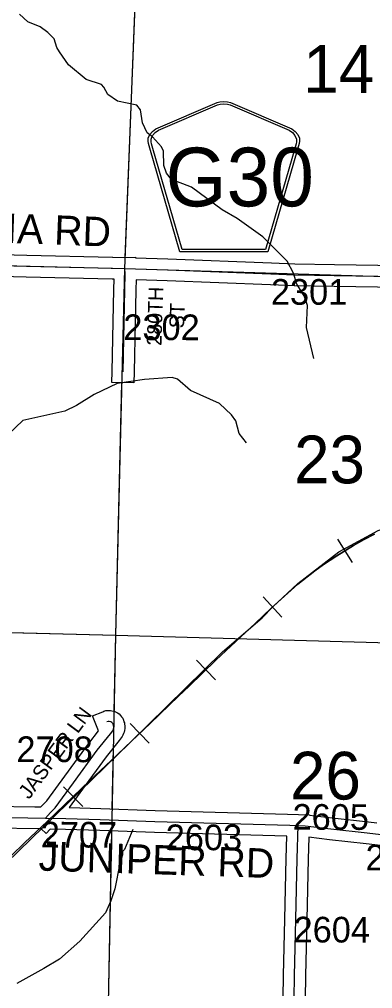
# Model space of a CAD drawing. Extents: x -132.8 to -73.3, y -60 to -26.
# Drawn here: x -112.048 to -111.085, y -43.59 to -40.948 of the extents above; entities that cross this region are included whole.
import ezdxf

# ---------------------------------------------------------------- set-up
doc = ezdxf.new("R2010")
doc.units = 0
for name, color, linetype in [('tdCoHydroRiver', 7, 'Continuous'), ('tdCoRRCL', 7, 'Continuous'), ('tdCoSecRdNmbr', 7, 'Continuous'), ('tdCoSecRdTxt', 7, 'Continuous'), ('tdCoSecRteBand', 7, 'Continuous'), ('tdCoSecRteCL', 7, 'Continuous'), ('tdCoSectLine', 7, 'Continuous'), ('tdCoSectLinePart', 7, 'Continuous'), ('tdCoSectNmbr', 7, 'Continuous'), ('tdCoShieldCoRteHrd', 7, 'Continuous'), ('tdCoSurfAsphalt', 7, 'Continuous'), ('tdCoSurfGravel', 7, 'Continuous')]:
    doc.layers.add(name, color=color, linetype=linetype)

msp = doc.modelspace()

# ---------------------------------------------------------------- linework, layer by layer
at = {"layer": 'tdCoHydroRiver'}
for points in [[(-111.2624, -41.728), (-111.2718, -41.7021), (-111.2915, -41.67), (-111.3002, -41.6398), (-111.3183, -41.6078), (-111.3845, -41.5415), (-111.4542, -41.4908), (-111.4947, -41.4676), (-111.5783, -41.4056), (-111.633, -41.3852), (-111.6468, -41.3675), (-111.6541, -41.3468), (-111.6547, -41.3074), (-111.6607, -41.2962), (-111.6853, -41.2687), (-111.6992, -41.2573), (-111.7127, -41.2302), (-111.7181, -41.1953), (-111.7273, -41.1825), (-111.7807, -41.1716), (-111.807, -41.1536), (-111.8175, -41.1328), (-111.8237, -41.1264), (-111.866, -41.1127), (-111.9138, -41.072), (-111.9382, -41.0367), (-111.9458, -41.0254), (-111.9531, -41.0016), (-111.97, -40.9838), (-111.9917, -40.9691), (-112.0245, -40.9556), (-112.0476, -40.9345)], [(-111.2449, -41.8725), (-111.2648, -41.7884), (-111.2624, -41.728)], [(-111.4291, -42.1029), (-111.4489, -42.0771), (-111.4575, -42.0422), (-111.4697, -42.0261), (-111.5021, -41.9953), (-111.5817, -41.9602), (-111.6172, -41.9293), (-111.6313, -41.9242), (-111.7072, -41.9301), (-111.7816, -41.9409), (-111.8439, -41.9708), (-111.892, -42.0011), (-111.924, -42.0161), (-112.0382, -42.0416), (-112.0787, -42.08)], [(-111.7383, -43.1566), (-111.7618, -43.2113), (-111.7666, -43.2159), (-111.7669, -43.2253), (-111.7738, -43.2488), (-111.7881, -43.3179), (-111.7984, -43.3507), (-111.8135, -43.3835), (-111.8833, -43.4606), (-111.9382, -43.5096), (-111.9815, -43.5354), (-112.0551, -43.5761)]]:
    msp.add_lwpolyline(points, dxfattribs=at)
at = {"layer": 'tdCoRRCL'}
for p, q in [((-111.1807, -42.3655), (-111.1406, -42.4288)), ((-111.3829, -42.5221), (-111.3327, -42.5778)), ((-111.5655, -42.6945), (-111.5136, -42.7487)), ((-111.7461, -42.8671), (-111.6945, -42.9215)), ((-111.9272, -43.0398), (-111.8753, -43.0938))]:
    msp.add_line(p, q, dxfattribs=at)
for points in [[(-111.4939, -42.6726), (-111.3857, -42.5792), (-111.3566, -42.5499), (-111.2886, -42.4855), (-111.1775, -42.4), (-111.0702, -42.3413), (-110.962, -42.3078), (-110.7699, -42.2608), (-109.6268, -42.1202), (-109.0028, -42.0355), (-108.8538, -42.011)], [(-112.0693, -43.2276), (-112.0338, -43.1929), (-111.9717, -43.1333), (-111.9247, -43.0893), (-111.8559, -43.0232), (-111.7981, -42.9683), (-111.7427, -42.9156), (-111.6917, -42.8673), (-111.6146, -42.7929), (-111.5855, -42.7654), (-111.512, -42.6953), (-111.4718, -42.6563), (-111.405, -42.595), (-111.3611, -42.553), (-111.2888, -42.4878), (-111.2428, -42.4511), (-111.219, -42.4339), (-111.1824, -42.4109), (-111.1375, -42.3825), (-111.1082, -42.366), (-111.0796, -42.3518)], [(-111.0796, -42.3518), (-111.1082, -42.366), (-111.1375, -42.3825), (-111.1824, -42.4109), (-111.219, -42.4339), (-111.2428, -42.4511), (-111.2888, -42.4878), (-111.3611, -42.553), (-111.405, -42.595), (-111.4718, -42.6563), (-111.512, -42.6953), (-111.5855, -42.7654), (-111.6146, -42.7929), (-111.6917, -42.8673), (-111.7427, -42.9156), (-111.7981, -42.9683), (-111.8559, -43.0232), (-111.9247, -43.0893), (-111.9717, -43.1333), (-112.0338, -43.1929), (-112.0693, -43.2276)], [(-112.4216, -43.576), (-111.7465, -42.92), (-111.4939, -42.6726)]]:
    msp.add_lwpolyline(points, dxfattribs=at)
at = {"layer": 'tdCoSecRteBand'}
for points in [[(-112.4778, -41.5793), (-112.0276, -41.5909), (-111.7938, -41.5963), (-111.7937, -41.5963), (-111.7935, -41.5963), (-111.7601, -41.5974), (-111.731, -41.5965), (-111.731, -41.5983), (-111.6431, -41.6012), (-111.643, -41.6012), (-111.6429, -41.6012), (-111.3608, -41.6121), (-111.3608, -41.6121), (-111.3607, -41.6121), (-111.297, -41.6148), (-111.1891, -41.6167), (-111.0116, -41.6192)], [(-111.0128, -41.6792), (-111.19, -41.6767), (-111.1901, -41.6767), (-111.1901, -41.6767), (-111.2984, -41.6748), (-111.2988, -41.6748), (-111.2991, -41.6747), (-111.3632, -41.672), (-111.6452, -41.6612), (-111.7299, -41.6584), (-111.7302, -41.6859), (-111.7302, -41.6862), (-111.7302, -41.6864), (-111.7326, -41.7743), (-111.7351, -41.9093), (-111.7357, -41.9393), (-111.7956, -41.9382), (-111.7951, -41.9082), (-111.7926, -41.7731), (-111.7926, -41.7729), (-111.7926, -41.7728), (-111.7902, -41.685), (-111.7898, -41.6564), (-111.7911, -41.6564), (-111.7954, -41.6563), (-112.029, -41.6508), (-112.029, -41.6508), (-112.0291, -41.6508), (-112.4793, -41.6393)], [(-112.1222, -43.0925), (-112.0059, -43.0946), (-111.9893, -43.0949), (-111.9847, -43.09), (-111.9846, -43.0899), (-111.9846, -43.0898), (-111.9735, -43.0781), (-111.9243, -43.0111), (-111.8597, -42.9228), (-111.8593, -42.9223), (-111.859, -42.9218), (-111.8319, -42.8879), (-111.8483, -42.8463), (-111.8204, -42.8353), (-111.8173, -42.8341), (-111.812, -42.832), (-111.7995, -42.832), (-111.7959, -42.8329), (-111.7915, -42.834), (-111.7875, -42.8349), (-111.7839, -42.837), (-111.7807, -42.8388), (-111.7759, -42.8416), (-111.7724, -42.8457), (-111.7696, -42.8492), (-111.7662, -42.8533), (-111.7644, -42.8583), (-111.7629, -42.8626), (-111.7617, -42.8659), (-111.7613, -42.8694), (-111.7608, -42.874), (-111.7604, -42.8776), (-111.7609, -42.8812), (-111.7616, -42.887), (-111.7621, -42.891), (-111.7637, -42.8947), (-111.7657, -42.8994), (-111.7673, -42.9033), (-111.77, -42.9066), (-111.7761, -42.9141), (-111.8117, -42.9587), (-111.8759, -43.0465), (-111.8759, -43.0465), (-111.8759, -43.0465), (-111.9125, -43.0964), (-111.8263, -43.0993), (-111.6781, -43.1043), (-111.3168, -43.1145), (-111.3168, -43.1144), (-111.2869, -43.1155), (-111.257, -43.1163), (-111.257, -43.1165), (-111.2568, -43.1165), (-111.2569, -43.1173), (-111.1956, -43.1247), (-111.0962, -43.1358), (-111.0961, -43.1358), (-111.096, -43.1358), (-111.0732, -43.1385)], [(-111.3292, -43.6151), (-111.328, -43.5543), (-111.328, -43.5542), (-111.328, -43.5542), (-111.3243, -43.4005), (-111.3203, -43.2353), (-111.3203, -43.2352), (-111.3203, -43.2352), (-111.3187, -43.1744), (-111.6798, -43.1643), (-111.6799, -43.1643), (-111.68, -43.1643), (-111.8283, -43.1593), (-111.9219, -43.1561), (-111.9636, -43.1554), (-111.975, -43.1675), (-111.9885, -43.1549), (-112.1234, -43.1524)], [(-110.8322, -43.592), (-110.828, -43.4197), (-110.8243, -43.25), (-110.8334, -43.246), (-110.8252, -43.2275), (-110.8365, -43.2262), (-110.85, -43.2248), (-110.8501, -43.2248), (-110.8502, -43.2247), (-111.0494, -43.2016), (-111.079, -43.1985), (-111.079, -43.1982), (-111.1029, -43.1954), (-111.2024, -43.1843), (-111.2026, -43.1843), (-111.2027, -43.1843), (-111.2587, -43.1775), (-111.2603, -43.2368), (-111.2643, -43.402), (-111.2643, -43.402), (-111.2643, -43.402), (-111.268, -43.5555), (-111.2692, -43.6179)]]:
    msp.add_lwpolyline(points, dxfattribs=at)
at = {"layer": 'tdCoSecRteCL'}
for points in [[(-112.8907, -41.6003), (-112.4786, -41.6093), (-112.0283, -41.6209), (-111.7945, -41.6263), (-111.7601, -41.6274)], [(-111.7651, -41.9087), (-111.7626, -41.7736), (-111.7602, -41.6856), (-111.7597, -41.6422), (-111.7601, -41.6274)], [(-111.7601, -41.6274), (-111.6441, -41.6312), (-111.362, -41.6421), (-111.2979, -41.6448), (-111.1896, -41.6467), (-111.012, -41.6492)], [(-111.9765, -43.1251), (-111.9628, -43.1104), (-111.9504, -43.0973), (-111.9001, -43.0288), (-111.8355, -42.9405), (-111.7995, -42.8954), (-111.7933, -42.8877), (-111.7914, -42.883), (-111.7906, -42.8773), (-111.7911, -42.8727), (-111.7927, -42.8683), (-111.7955, -42.8649), (-111.7988, -42.8631), (-111.8031, -42.862), (-111.8063, -42.862), (-111.8094, -42.8632)], [(-112.5413, -43.112), (-112.1229, -43.1224), (-111.9765, -43.1251)], [(-111.9765, -43.1251), (-111.9212, -43.1261), (-111.8273, -43.1293), (-111.679, -43.1343), (-111.3111, -43.1446), (-111.2879, -43.1455)], [(-111.2992, -43.6173), (-111.298, -43.5549), (-111.2943, -43.4012), (-111.2903, -43.236), (-111.2879, -43.1455)], [(-111.2879, -43.1455), (-111.2686, -43.1461), (-111.1991, -43.1545), (-111.0995, -43.1656), (-111.0461, -43.1718)]]:
    msp.add_lwpolyline(points, dxfattribs=at)
at = {"layer": 'tdCoSectLine'}
for points in [[(-111.7605, -41.6274), (-111.7215, -40.6285)], [(-112.7555, -41.6033), (-111.7605, -41.6274)], [(-111.7854, -42.6266), (-111.7605, -41.6274)], [(-111.7605, -41.6274), (-110.7574, -41.6584)], [(-112.7629, -42.602), (-111.7854, -42.6266)], [(-111.805, -43.6311), (-111.7854, -42.6266)], [(-111.7854, -42.6266), (-110.7782, -42.6545)]]:
    msp.add_lwpolyline(points, dxfattribs=at)
at = {"layer": 'tdCoSectLinePart'}
for points in [[(-111.7593, -41.5976), (-111.7227, -40.6586)], [(-111.7854, -42.6266), (-111.7683, -41.9387)], [(-112.5017, -42.6085), (-111.7854, -42.6266)], [(-111.7895, -42.8348), (-111.7854, -42.6266)], [(-111.7854, -42.6266), (-110.7782, -42.6545)], [(-111.7946, -43.1), (-111.7914, -42.9328)], [(-111.805, -43.6311), (-111.7958, -43.1604)]]:
    msp.add_lwpolyline(points, dxfattribs=at)
at = {"layer": 'tdCoShieldCoRteHrd'}
for points in [[(-111.6104, -41.5823), (-111.6923, -41.2994), (-111.6962, -41.2863), (-111.6969, -41.2804), (-111.6969, -41.2726), (-111.6927, -41.2623), (-111.6854, -41.2538), (-111.6759, -41.2471), (-111.5086, -41.1747), (-111.5011, -41.1731), (-111.4906, -41.1722), (-111.4802, -41.1731), (-111.4727, -41.1747), (-111.3054, -41.2471), (-111.2958, -41.2538), (-111.2886, -41.2623), (-111.2843, -41.2726), (-111.2843, -41.2804), (-111.2851, -41.2863), (-111.2889, -41.2994), (-111.3709, -41.5823)], [(-111.6045, -41.576), (-111.6843, -41.3007), (-111.688, -41.2881), (-111.6887, -41.2824), (-111.6887, -41.2749), (-111.6846, -41.265), (-111.6776, -41.2569), (-111.6684, -41.2505), (-111.5079, -41.181), (-111.5006, -41.1795), (-111.4906, -41.1786), (-111.4806, -41.1795), (-111.4734, -41.181), (-111.3128, -41.2505), (-111.3036, -41.2569), (-111.2967, -41.265), (-111.2926, -41.2749), (-111.2926, -41.2824), (-111.2933, -41.2881), (-111.297, -41.3007), (-111.3767, -41.576)]]:
    msp.add_lwpolyline(points, close=True, dxfattribs=at)
at = {"layer": 'tdCoSurfAsphalt'}
msp.add_lwpolyline([(-112.4786, -41.6093), (-112.0283, -41.6209), (-111.7945, -41.6263), (-111.7601, -41.6274), (-111.6441, -41.6312), (-111.362, -41.6421), (-111.2979, -41.6448), (-111.1896, -41.6467), (-111.012, -41.6492)], dxfattribs=at)
at = {"layer": 'tdCoSurfGravel'}
for points in [[(-111.7651, -41.9087), (-111.7626, -41.7736), (-111.7602, -41.6856), (-111.7597, -41.6422), (-111.7601, -41.6274)], [(-111.9765, -43.1251), (-111.9628, -43.1104), (-111.9504, -43.0973), (-111.9001, -43.0288), (-111.8355, -42.9405), (-111.7995, -42.8954), (-111.7933, -42.8877), (-111.7914, -42.883), (-111.7906, -42.8773), (-111.7911, -42.8727), (-111.7927, -42.8683), (-111.7955, -42.8649), (-111.7988, -42.8631), (-111.8031, -42.862), (-111.8063, -42.862), (-111.8094, -42.8632)], [(-113.2946, -43.0921), (-113.2045, -43.0938), (-113.0225, -43.1003), (-112.6055, -43.1104), (-112.5413, -43.112), (-112.1229, -43.1224), (-111.9765, -43.1251), (-111.9212, -43.1261), (-111.8273, -43.1293)], [(-111.8273, -43.1293), (-111.679, -43.1343), (-111.3111, -43.1446), (-111.2879, -43.1455), (-111.2686, -43.1461), (-111.1991, -43.1545), (-111.0995, -43.1656), (-111.0461, -43.1718), (-110.8467, -43.1949), (-110.8034, -43.1997), (-110.784, -43.2018)], [(-111.3116, -43.6449), (-111.3093, -43.6437), (-111.3046, -43.6395), (-111.3019, -43.6335), (-111.3004, -43.6271), (-111.2992, -43.6173), (-111.298, -43.5549), (-111.2943, -43.4012), (-111.2903, -43.236), (-111.2879, -43.1455)]]:
    msp.add_lwpolyline(points, dxfattribs=at)

# ---------------------------------------------------------------- texts
at = {"layer": 'tdCoSecRdNmbr'}
for s, rotation, p in [('2301', 359.9162, (-111.3623, -41.7261)), ('2302', 359.9159, (-111.7646, -41.8225)), ('2708', 359.9158, (-112.0561, -42.9726)), ('2605', 359.9162, (-111.3033, -43.1571)), ('2707', 359.9157, (-111.9897, -43.2054)), ('2603', 359.916, (-111.6491, -43.2127)), ('2607', 359.9164, (-111.1042, -43.2676)), ('2604', 359.9162, (-111.3005, -43.4642))]:
    msp.add_text(s, height=0.07, rotation=rotation, dxfattribs=at).set_placement(p)
at = {"layer": 'tdCoSecRdTxt'}
for s, height, rotation, p in [('MAGNOLIA RD', 0.08, 357.8308, (-112.5482, -41.5397)), ('280TH', 0.04, 88.1679, (-111.6607, -41.8384)), ('ST', 0.04, 88.1679, (-111.5992, -41.7909)), ('JASPER LN', 0.04, 53.5137, (-112.0215, -43.0763)), ('JUNIPER RD', 0.08, 358.1413, (-111.9962, -43.2681))]:
    msp.add_text(s, height=height, rotation=rotation, dxfattribs=at).set_placement(p)
at = {"layer": 'tdCoSectNmbr'}
for s, p in [('14', (-111.274, -41.1485)), ('23', (-111.2992, -42.2128)), ('26', (-111.3103, -43.0745))]:
    msp.add_text(s, height=0.13, rotation=359.9162, dxfattribs=at).set_placement(p)
at = {"layer": 'tdCoShieldCoRteHrd'}
msp.add_text('G30', height=0.16, dxfattribs=at).set_placement((-111.6494, -41.4581))

doc.saveas('drawing.dxf')
